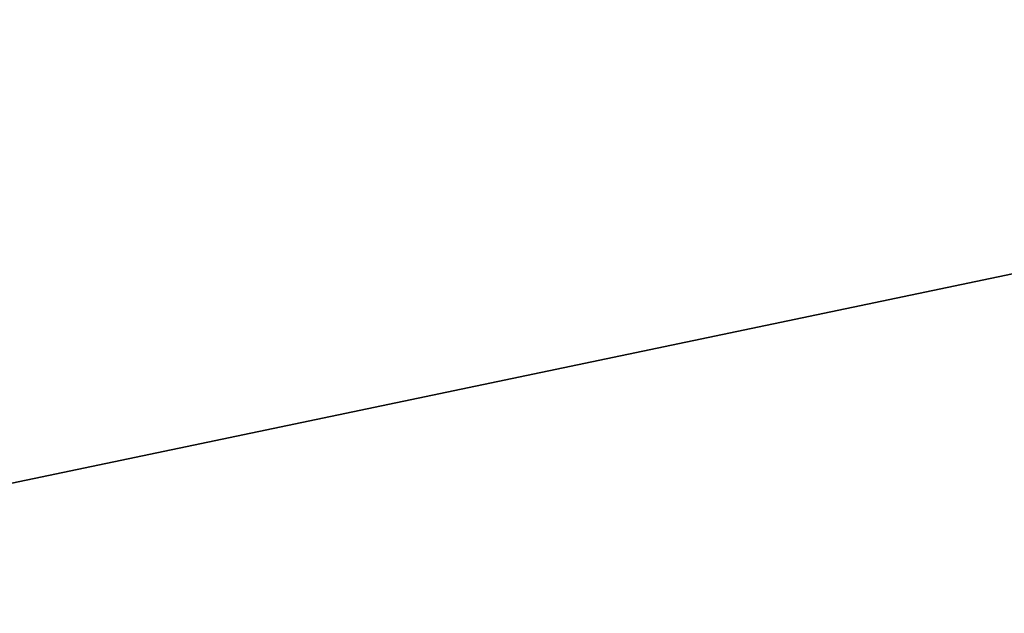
# Model space of a CAD drawing. Extents: x 226 to 378, y -30 to 313.
# Tile 785 of 1056: x 271.35758 to 271.357903, y 292.435307 to 292.435502. Entities that reach past the tile are written whole.
import ezdxf

# ---------------------------------------------------------------- set-up
doc = ezdxf.new("R2010")
doc.units = 0
doc.header["$LTSCALE"] = 25.4
doc.layers.get('0').update_dxf_attribs({"color": 13, "linetype": 'CONTINUOUS'})
doc.layers.add('_NCL1_33', color=41, linetype='CONTINUOUS')

# ---------------------------------------------------------------- blocks, each defined once
blk = doc.blocks.new('EWON_2005CD_4005CD_COSY141')
at = {"layer": '_NCL1_33', "color": 0}
for p, q in [((106.68, 20.32, 222.25), (104.2541222, 19.812, 222.462217)), ((106.68, 20.32, 222.25), (104.2541222, 19.812, 222.462217)), ((104.2541222, 19.812, 249.9777576), (106.68, 20.32, 250.19)), ((104.2541222, 19.812, 249.9777576), (106.68, 20.32, 250.19))]:
    blk.add_line(p, q, dxfattribs=at)
at = {"layer": '_NCL1_33', "color": 41}
mesh = blk.add_polyface(dxfattribs=at)
corners = [(106.68, 20.32, 222.25), (104.2541222, 19.812, 222.462217), (106.68, 19.812, 222.25)]
mesh.append_faces([[corners[k] for k in face] for face in [(0, 1, 2)]], dxfattribs={"color": 41})
mesh = blk.add_polyface(dxfattribs=at)
corners = [(106.68, 20.32, 222.25), (104.2541222, 20.32, 222.462217), (104.2541222, 19.812, 222.462217)]
mesh.append_faces([[corners[k] for k in face] for face in [(0, 1, 2)]], dxfattribs={"color": 41})
mesh = blk.add_polyface(dxfattribs=at)
corners = [(106.68, 19.812, 250.19), (104.2541222, 19.812, 249.9777576), (106.68, 20.32, 250.19)]
mesh.append_faces([[corners[k] for k in face] for face in [(0, 1, 2)]], dxfattribs={"color": 41})
mesh = blk.add_polyface(dxfattribs=at)
corners = [(106.68, 20.32, 250.19), (104.2541222, 19.812, 249.9777576), (104.2541222, 20.32, 249.9777576)]
mesh.append_faces([[corners[k] for k in face] for face in [(0, 1, 2)]], dxfattribs={"color": 41})

msp = doc.modelspace()

# ---------------------------------------------------------------- block references
at = {"color": 0, "rotation": 179.9999999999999}
msp.add_blockref('EWON_2005CD_4005CD_COSY141', (378.0373546, 312.75530267), dxfattribs=at)

doc.saveas('drawing.dxf')
